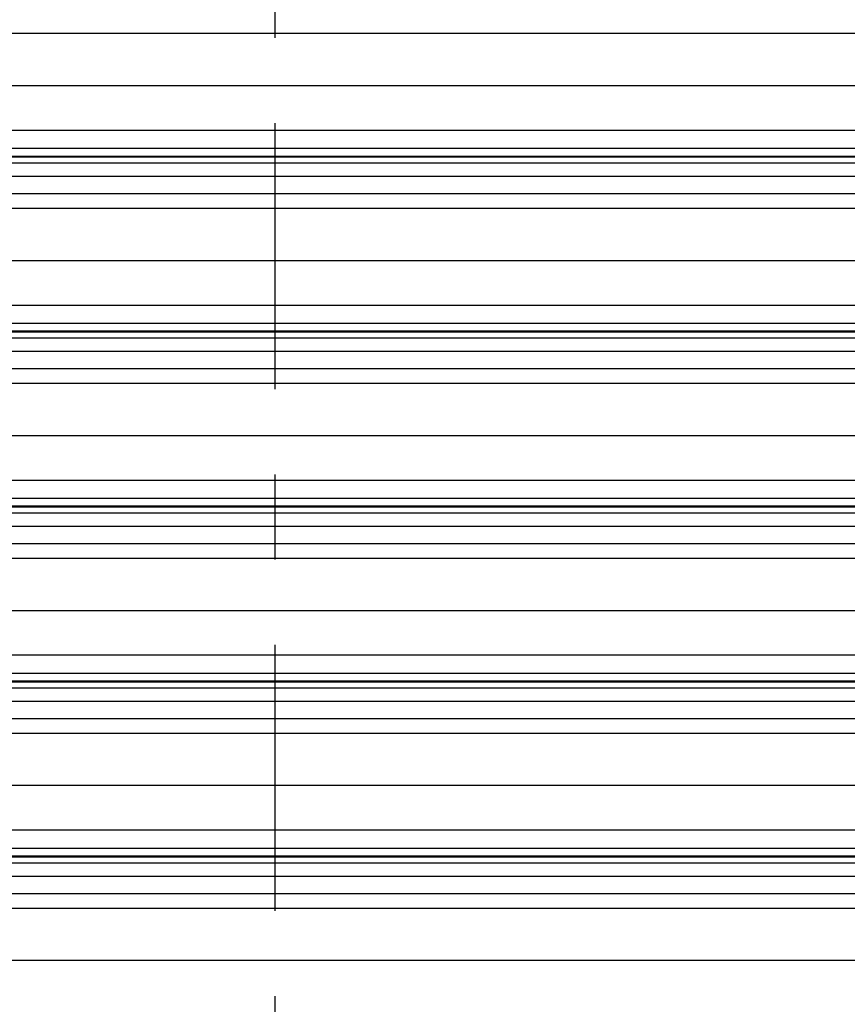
# Model space of a CAD drawing. Header units: inches. Extents: x 170 to 284, y 215 to 248.
# Tile 382 of 656: x 204.839 to 205.811, y 221.556 to 222.712. Entities that reach past the tile are written whole.
import ezdxf

# ---------------------------------------------------------------- set-up
doc = ezdxf.new("R2010")
doc.units = ezdxf.units.IN
doc.header["$LTSCALE"] = 0.25
doc.header["$MEASUREMENT"] = 0
doc.linetypes.add('CENTER', pattern=[2, 1.25, -0.25, 0.25, -0.25])
doc.layers.add('RH FRONT OF HOOD', color=7, linetype='Continuous')
doc.layers.add('SECTION CUTS', color=6, linetype='CENTER')

msp = doc.modelspace()

# ---------------------------------------------------------------- linework, layer by layer
at = {"layer": 'RH FRONT OF HOOD'}
for p, q in [((202.57687, 222.69622), (206.45609, 222.69622)), ((202.53049, 222.63482), (206.50248, 222.63482)), ((202.50032, 222.58244), (206.53264, 222.58244)), ((202.50032, 222.56106), (206.53264, 222.56106)), ((206.53264, 222.55157), (202.50032, 222.55157)), ((202.50032, 222.55093), (206.53264, 222.55093)), ((202.50032, 222.54392), (206.53264, 222.54392)), ((202.50032, 222.52823), (206.53264, 222.52823)), ((202.50032, 222.50784), (206.53264, 222.50784)), ((202.57687, 222.49077), (206.45609, 222.49077)), ((202.53049, 222.42938), (206.50248, 222.42938)), ((202.50032, 222.37699), (206.53264, 222.37699)), ((202.50032, 222.35561), (206.53264, 222.35561)), ((206.53264, 222.34613), (202.50032, 222.34613)), ((202.50032, 222.34549), (206.53264, 222.34549)), ((202.50032, 222.33847), (206.53264, 222.33847)), ((202.50032, 222.32279), (206.53264, 222.32279)), ((202.50032, 222.3024), (206.53264, 222.3024)), ((202.57687, 222.28532), (206.45609, 222.28532)), ((202.53049, 222.22393), (206.50248, 222.22393)), ((202.50032, 222.17154), (206.53264, 222.17154)), ((202.50032, 222.15016), (206.53264, 222.15016)), ((206.53264, 222.14068), (202.50032, 222.14068)), ((202.50032, 222.14004), (206.53264, 222.14004)), ((202.50032, 222.13302), (206.53264, 222.13302)), ((202.50032, 222.11734), (206.53264, 222.11734)), ((202.50032, 222.09695), (206.53264, 222.09695)), ((202.57687, 222.07987), (206.45609, 222.07987)), ((202.53049, 222.01848), (206.50248, 222.01848)), ((202.50032, 221.9661), (206.53264, 221.9661)), ((202.50032, 221.94472), (206.53264, 221.94472)), ((206.53264, 221.93523), (202.50032, 221.93523)), ((202.50032, 221.93459), (206.53264, 221.93459)), ((202.50032, 221.92757), (206.53264, 221.92757)), ((202.50032, 221.91189), (206.53264, 221.91189)), ((202.50032, 221.8915), (206.53264, 221.8915)), ((202.57687, 221.87443), (206.45609, 221.87443)), ((202.53049, 221.81303), (206.50248, 221.81303)), ((202.50032, 221.76065), (206.53264, 221.76065)), ((202.50032, 221.73927), (206.53264, 221.73927)), ((206.53264, 221.72978), (202.50032, 221.72978)), ((202.50032, 221.72914), (206.53264, 221.72914)), ((202.50032, 221.72213), (206.53264, 221.72213)), ((202.50032, 221.70644), (206.53264, 221.70644)), ((202.50032, 221.68605), (206.53264, 221.68605)), ((202.57687, 221.66898), (206.45609, 221.66898)), ((202.53049, 221.60759), (206.50248, 221.60759))]:
    msp.add_line(p, q, dxfattribs=at)
at = {"layer": 'SECTION CUTS'}
msp.add_line((205.13955, 219.82804), (205.13955, 225.47531), dxfattribs=at)

doc.saveas('drawing.dxf')
